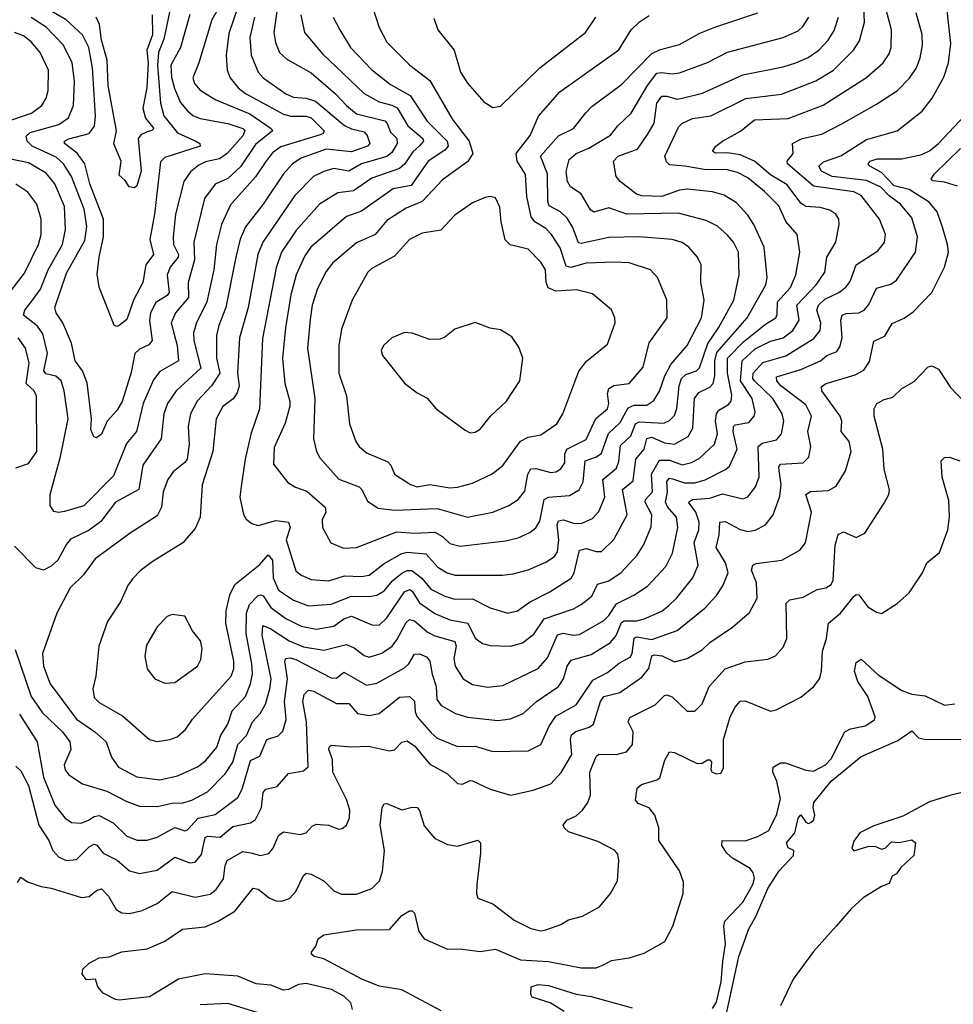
# Model space of a CAD drawing. Extents: x 1921360 to 2014538, y 768294 to 907744.
# Tile 275 of 412: x 1992950 to 1996650, y 844626 to 848525. Entities that reach past the tile are written whole.
import ezdxf

# ---------------------------------------------------------------- set-up
doc = ezdxf.new("R2010")
doc.units = 0

msp = doc.modelspace()

# ---------------------------------------------------------------- linework, layer by layer
at = {"layer": '0CON10XD'}
for points in [[(1993831.8, 848735), (1993711, 848525), (1993660.3, 848355)], [(1996606.2, 847703.8), (1996585.3, 847765), (1996553.4, 847803.4), (1996475, 847853), (1996415, 847867.6), (1996365, 847920), (1996319.1, 847945), (1996311.5, 847955), (1996320, 847965), (1996348, 847975), (1996445, 847974.3), (1996525, 847991.9), (1996555, 848006.5), (1996591.2, 848035), (1996694.5, 848145), (1996710.5, 848165), (1996748.5, 848241.5), (1996775, 848313.3), (1996798.9, 848425), (1996806.8, 848496.8), (1996804.2, 848695)], [(1992931.6, 846031.6), (1992995, 845845.4), (1993040.5, 845780.5), (1993120, 845705), (1993148.4, 845665), (1993153.4, 845635), (1993126.7, 845575), (1993130.9, 845555), (1993145, 845535.5), (1993198.9, 845498.9), (1993295, 845470), (1993375, 845428.8), (1993425, 845410.9), (1993495, 845409.2), (1993555, 845422.6), (1993596.4, 845423.6), (1993632.2, 845435), (1993695, 845467.8), (1993765, 845539.2), (1993794.3, 845585.7), (1993814.4, 845655), (1993849.3, 845690.7), (1993873.3, 845745), (1993902.6, 845777.4), (1993923.8, 845815), (1993941.7, 845875), (1993946.5, 845915), (1993911.5, 846088.5), (1993914.2, 846125.8), (1993945, 846112.7), (1994018.2, 846065), (1994075, 846042), (1994155, 846028.4), (1994245, 846050.9), (1994275, 846038.2), (1994315, 846007.7), (1994335, 846001.3), (1994385, 846017.3), (1994425.5, 846044.5), (1994445, 846069.2), (1994481.8, 846138.2), (1994495, 846150.3), (1994515, 846145.2), (1994565, 846101.2), (1994594.8, 846084.8), (1994675, 846062.5), (1994679.5, 846045), (1994670.5, 845995), (1994676, 845965), (1994707.8, 845915), (1994745, 845892.1), (1994805, 845882.3), (1994865, 845889.2), (1995004.4, 845955.6), (1995041.3, 845998.7), (1995081.3, 846088.7), (1995104, 846096), (1995145, 846088.6), (1995168.8, 846091.2), (1995265, 846145.9), (1995285, 846165.3), (1995315, 846212), (1995384, 846246), (1995437.4, 846282.6), (1995509.9, 846360.1), (1995537, 846413), (1995557.8, 846515), (1995552.7, 846555), (1995516.6, 846596.6), (1995508.9, 846615), (1995516.7, 846655), (1995515, 846697.1), (1995525, 846710.2), (1995537, 846707), (1995585, 846691.3), (1995625, 846691), (1995666.3, 846703.7), (1995746.3, 846743.7), (1995762.1, 846757.9), (1995793.3, 846825), (1995777.1, 846895), (1995778.2, 846915), (1995785, 846920.9), (1995839.7, 846930.3), (1995860, 846955), (1995865, 846972.5), (1995852.9, 847025), (1995806.6, 847095), (1995812.8, 847175), (1995865, 847222.3), (1995925, 847252), (1995975, 847266), (1996013.9, 847295), (1996038.6, 847335), (1996029.3, 847395), (1996105.8, 847475), (1996140.9, 847525), (1996147.9, 847585), (1996183.8, 847645), (1996197.1, 847715), (1996195.3, 847735.3), (1996184.4, 847755), (1996160.7, 847770.7), (1996122.3, 847782.3), (1996065.6, 847785.6), (1996045, 847798.4), (1995991.8, 847871.8), (1995925, 847910.4), (1995861.2, 847965), (1995805, 847989.6), (1995755, 847997.8), (1995707.4, 847997.4), (1995695.8, 848005), (1995708.6, 848025), (1995734.3, 848045), (1995806, 848084), (1995861.2, 848128.8), (1995995, 848133.8), (1996133.6, 848186.4), (1996305, 848296.9), (1996371.2, 848355), (1996395, 848390), (1996403.3, 848415), (1996404.1, 848485), (1996359.1, 848655)], [(1993972.5, 848585), (1993957.7, 848475), (1993963.5, 848435), (1993980, 848395), (1994009, 848369), (1994105, 848315.3), (1994202.1, 848232.1), (1994245.3, 848185), (1994285, 848152.5), (1994396.7, 848125), (1994406.5, 848115), (1994420.1, 848080.1), (1994444.8, 848055), (1994446.5, 848035), (1994425, 847999.2), (1994405, 847984.2), (1994305, 847954.8), (1994255, 847925.6), (1994195, 847936.1), (1994155.2, 847924.8), (1994115, 847904.1), (1994040.7, 847829.3), (1993913.3, 847645), (1993893.4, 847595), (1993855.7, 847385), (1993821.5, 847265), (1993813.2, 847125), (1993819.8, 847075), (1993812.1, 847047.9), (1993795.7, 847024.3), (1993755, 846993.3), (1993729.3, 846945), (1993715.3, 846815), (1993673.8, 846683.8), (1993665.4, 846555), (1993645, 846510.8), (1993596, 846454), (1993475, 846378.5), (1993427.3, 846342.7), (1993398.2, 846311.8), (1993378.8, 846285), (1993349.9, 846220.1), (1993297.8, 846142.2), (1993263.5, 846045), (1993251.5, 845925), (1993240.4, 845875), (1993245, 845841.4), (1993265, 845820.8), (1993357.9, 845767.9), (1993465, 845674.4), (1993495, 845667.1)], [(1994345, 848584), (1994374.6, 848494.6), (1994405, 848437.1), (1994495.5, 848345), (1994575.3, 848285), (1994665, 848129.6), (1994731.1, 848045), (1994746.2, 847995), (1994725.7, 847964.3), (1994625, 847891.1), (1994544.8, 847805.2), (1994481.6, 847778.4), (1994405, 847729.7), (1994358.8, 847675), (1994285, 847642.4), (1994189.2, 847560.8), (1994165, 847528.1), (1994129.7, 847460.3), (1994108.6, 847395), (1994101.3, 847338.7), (1994090, 847225), (1994119.8, 847025), (1994113.8, 846865), (1994126, 846816), (1994140.1, 846790.1), (1994215.3, 846705.3), (1994295.6, 846675), (1994306.5, 846665), (1994328.3, 846618.3), (1994370.6, 846590.6), (1994435, 846582.5), (1994605, 846589.3), (1994725, 846554.7)], [(1993814.4, 848575), (1993779, 848471), (1993768.6, 848385), (1993771.8, 848325), (1993784.6, 848295), (1993815.3, 848255), (1993845, 848232.5), (1993995, 848151.7), (1994025, 848142.8), (1994085, 848142.8), (1994105, 848136.8), (1994156.8, 848085), (1994153.3, 848075), (1994140.3, 848069.7), (1993985, 848022.5), (1993952.3, 847997.7), (1993926, 847964), (1993885, 847902.8), (1993785, 847792.1), (1993750.2, 847715), (1993730, 847635), (1993718.8, 847535), (1993692.2, 847407.8), (1993651.1, 847325), (1993638.5, 847285), (1993640.4, 847255), (1993667.5, 847145), (1993569.6, 847055), (1993535.8, 847005), (1993521.2, 846965), (1993510.7, 846865), (1993438.6, 846761.4), (1993422.2, 846665), (1993329.2, 846615), (1993271.3, 846538.7), (1993225, 846503.8), (1993151.8, 846468.2), (1993135, 846448.9), (1993100.8, 846385), (1993075, 846360.8), (1993045, 846345.4), (1993014.7, 846354.7), (1992929.9, 846439.9)], [(1992949.2, 845775), (1993018.9, 845665), (1993045, 845525.7), (1993088.9, 845415), (1993129.1, 845365), (1993155, 845346.2), (1993194, 845344), (1993222.2, 845355), (1993245, 845369.7), (1993265, 845373.4), (1993321.2, 845345), (1993375, 845292.3), (1993416, 845276), (1993455, 845276.7), (1993495, 845287.6), (1993565, 845325.9), (1993605, 845313.5), (1993615, 845317.2), (1993657.1, 845362.9), (1993725, 845377.4), (1993814, 845445), (1993832.2, 845477.8), (1993865, 845591.5), (1993901.7, 845608.3), (1993930, 845675), (1993975, 845689.6), (1993992.3, 845707.7), (1994005.8, 845754.2), (1993999, 845825), (1994010.8, 845915), (1994001.1, 845985), (1994004.3, 845995.7), (1994022.3, 845997.7), (1994045, 845991), (1994185, 845918.4), (1994205, 845917.3), (1994235, 845941.1), (1994289.6, 845909.6), (1994325, 845890.2), (1994365, 845898.1), (1994475, 845959.1), (1994492.4, 845975), (1994515, 846012.9), (1994535, 846014), (1994561.9, 846001.9), (1994575.6, 845985.6), (1994584, 845934), (1994600.6, 845885), (1994603, 845833), (1994620.1, 845810.1), (1994677.5, 845777.5), (1994725, 845763.5), (1994845, 845750.7), (1994895, 845757.3), (1994945, 845777.7), (1994998.2, 845825), (1995085, 845884.6), (1995104.7, 845915), (1995119.5, 845965), (1995135, 845988.5), (1995215, 846011.7), (1995290.6, 846059.4), (1995313.6, 846086.4), (1995335, 846138.5), (1995345.4, 846144.6), (1995395, 846144.8), (1995425, 846152.4), (1995495, 846183.2), (1995522.3, 846205), (1995554.4, 846235.6), (1995617.5, 846315), (1995638.6, 846365), (1995622.2, 846455), (1995641.1, 846505), (1995642.6, 846535), (1995628.9, 846575), (1995600, 846615), (1995615.8, 846625), (1995685, 846630.2), (1995735, 846647.3), (1995815, 846628), (1995835, 846636.2), (1995865.3, 846675), (1995880.5, 846715), (1995876.8, 846835), (1995891.9, 846848.1), (1995948.9, 846861.1), (1995968.8, 846885), (1995978, 846935), (1995971.4, 846965), (1995934, 847025), (1995861.2, 847095), (1995855.2, 847105), (1995857, 847125), (1995895, 847168.4), (1995985.6, 847194.4), (1996097, 847263), (1996121.4, 847295), (1996124, 847325), (1996108.5, 847375), (1996114.8, 847395), (1996140.9, 847419.1), (1996195.5, 847445), (1996223.6, 847466.4), (1996241.2, 847488.8), (1996265, 847554.5), (1996350, 847610), (1996376.5, 847643.5), (1996381.1, 847675), (1996356.8, 847735), (1996285, 847829.2), (1996255, 847843.3), (1996095, 847866), (1995991.9, 847955), (1995990.8, 847965), (1996015.6, 847995), (1996012, 848035), (1996050, 848055), (1996128.2, 848071.8), (1996205, 848111.8), (1996345, 848190.3), (1996428.5, 848245), (1996476.3, 848293.7), (1996503.5, 848335), (1996518.2, 848375), (1996526.9, 848425), (1996526.6, 848466.6), (1996502.4, 848552.4)], [(1993623.9, 848546.1), (1993587.4, 848415), (1993549, 848345), (1993551.7, 848298.3), (1993563.6, 848253.6), (1993587.5, 848197.5), (1993614.5, 848164.5), (1993636.3, 848146.3), (1993665, 848133.7), (1993775, 848114.8), (1993834.6, 848095), (1993842.5, 848085), (1993834.8, 848065), (1993772.2, 847995), (1993742.2, 847975), (1993686.9, 847963.1), (1993660.5, 847949.5), (1993626.8, 847923.2), (1993600.9, 847885), (1993568, 847755), (1993558.5, 847665), (1993559, 847635), (1993579, 847595), (1993578.5, 847585), (1993546.7, 847545), (1993534.8, 847515.2), (1993543, 847445), (1993535, 847433.5), (1993489.3, 847405), (1993468.1, 847365), (1993464.8, 847334.8), (1993475.6, 847254.4), (1993462.1, 847237.9), (1993425, 847221.1), (1993406.1, 847203.9), (1993391.4, 847128.6), (1993356.6, 847013.4), (1993335, 846977.3), (1993296.4, 846935), (1993275, 846884.2), (1993255, 846869.2), (1993243.5, 846873.5), (1993232.4, 846902.4), (1993234.1, 846944.1), (1993217.8, 847087.8), (1993198.4, 847135), (1993170.4, 847175), (1993156.1, 847245), (1993120.6, 847325), (1993094.1, 847365), (1993089.5, 847385), (1993135, 847521.2), (1993208.7, 847651.3), (1993215.9, 847705.9), (1993205.5, 847775), (1993155, 847904.6), (1993124.3, 847955), (1993095, 847980.7), (1992999.2, 848025), (1992980.3, 848045), (1992976.1, 848063.9), (1992991.2, 848078.8), (1993105, 848110.6), (1993143.6, 848136.4), (1993163.2, 848185), (1993167.4, 848282.6), (1993158.1, 848355), (1993123.8, 848425), (1993055, 848495.7), (1992995, 848533.5)], [(1993543.7, 848555), (1993521.6, 848448.4), (1993500.7, 848395), (1993496.8, 848345), (1993507.8, 848195), (1993521.9, 848145), (1993575, 848077.7), (1993648.5, 848045), (1993663.5, 848035), (1993665.5, 848025), (1993525, 847979.7), (1993507.9, 847962.1), (1993484.8, 847755), (1993466.4, 847655), (1993480, 847595), (1993450.4, 847555), (1993438.7, 847485), (1993400.5, 847415), (1993375, 847338), (1993345, 847314.2), (1993335, 847310.8), (1993325, 847316.2), (1993265, 847466.7), (1993257.2, 847517.2), (1993264.8, 847585), (1993282.6, 847665), (1993282.3, 847735), (1993228.3, 847875), (1993207.7, 847955), (1993177.3, 847997.3), (1993127.3, 848035), (1993127.5, 848045), (1993145, 848054.1), (1993225.1, 848074.9), (1993246.4, 848103.6), (1993250, 848145), (1993238.2, 848335), (1993223.7, 848415), (1993198.4, 848465), (1993134.6, 848524.6), (1993053, 848573)], [(1993474.9, 848545.1), (1993476.6, 848465), (1993454.6, 848405), (1993459.7, 848355), (1993454.3, 848255.7), (1993438.5, 848175), (1993448.9, 848135), (1993482.2, 848095), (1993473.8, 848086.2), (1993455, 848081.6), (1993430.2, 848069.8), (1993419.3, 848055), (1993431.8, 847925), (1993415, 847867.5), (1993405, 847860), (1993383.9, 847863.9), (1993368.6, 847888.6), (1993345, 847910), (1993352.7, 847965), (1993323.3, 848033.3), (1993333.2, 848085), (1993300.6, 848265), (1993296.5, 848365), (1993273.8, 848445), (1993266, 848506), (1993253, 848535)], [(1993505, 845514.6), (1993575, 845530.4), (1993655, 845567.2), (1993687.9, 845592.1), (1993731.2, 845645), (1993747.4, 845692.6), (1993774.3, 845735.7), (1993791.7, 845788.3), (1993845.2, 845845), (1993864.9, 845895.1), (1993872.7, 845935), (1993870.5, 845975), (1993847.7, 846095), (1993849.2, 846175), (1993860.7, 846209.3), (1993895, 846244.7), (1993905, 846248.2), (1993915, 846243.2), (1993945, 846197.1), (1994005, 846154), (1994065, 846124), (1994125, 846112.3), (1994195, 846123), (1994235, 846153), (1994265, 846163.2), (1994345, 846129.4), (1994375, 846127.7), (1994405, 846156.2), (1994475, 846260), (1994495, 846269.5), (1994505, 846262.4), (1994535, 846215.7), (1994595, 846174.3), (1994655, 846148.4), (1994725.5, 846135.5), (1994755, 846076.7), (1994784.2, 846055), (1994815, 846047.1), (1994894.7, 846044.7), (1994942.8, 846057.2), (1994987.9, 846092.1), (1995027.8, 846152.2), (1995145, 846192.6), (1995175, 846209.1), (1995217.5, 846242.5), (1995239.7, 846290.3), (1995285, 846303.6), (1995334.1, 846335.9), (1995396.8, 846405), (1995422.9, 846447.1), (1995452.4, 846517.6), (1995454.3, 846565), (1995428.8, 846615), (1995429.7, 846625), (1995458.1, 846655), (1995453, 846725), (1995485, 846781.2), (1995525, 846780.6), (1995575, 846763.2), (1995612, 846772), (1995642.8, 846787.2), (1995703.5, 846845), (1995715.2, 846884.8), (1995707.8, 846935), (1995710.9, 846965), (1995720.7, 846979.3), (1995758.4, 847001.6), (1995769.2, 847015), (1995771.7, 847038.3), (1995754.4, 847125), (1995755, 847185.3), (1995818.9, 847251.1), (1995905, 847319.8), (1995946.1, 847345), (1995951.6, 847358.4), (1995952.4, 847407.6), (1996004.7, 847465), (1996025.8, 847515), (1996041.1, 847605), (1996030.8, 847675), (1995986.3, 847726.3), (1995958, 847788), (1995900.9, 847845), (1995835, 847899), (1995795, 847920), (1995755, 847931), (1995662.7, 847932.7), (1995585.7, 847945), (1995525, 847950), (1995512.6, 847962.6), (1995507.1, 847985), (1995560.5, 848099.5), (1995574.4, 848115), (1995615.6, 848134.4), (1995688.1, 848145), (1995827.3, 848212.7), (1995969, 848231), (1996105, 848283.1), (1996174.5, 848325.5), (1996254.6, 848405), (1996277.7, 848442.3), (1996298, 848515), (1996295.2, 848575)], [(1994064.1, 848545), (1994078.2, 848475), (1994149.9, 848389.9), (1994315, 848232.5), (1994375, 848200.4), (1994425, 848187.5), (1994445.8, 848175.8), (1994488.1, 848105), (1994547.5, 848055), (1994550.5, 848045), (1994535, 848025.7), (1994507.3, 848002.7), (1994475.6, 847954.4), (1994455, 847935.7), (1994345, 847898.1), (1994272.4, 847847.6), (1994210.3, 847839.7), (1994138.5, 847795), (1994045, 847689.7), (1993987.7, 847605), (1993966.9, 847543.1), (1993912.3, 847262.3), (1993900, 846985), (1993866.5, 846883.5), (1993843.5, 846785), (1993827.4, 846677.4), (1993822.9, 846635), (1993836.5, 846566.5), (1993847.5, 846547.5), (1993869.7, 846529.7), (1993895, 846522.2), (1993965, 846542.3), (1994015.7, 846535.7), (1994022.3, 846515), (1994006.6, 846465), (1994045, 846343.3), (1994065, 846326.1), (1994105, 846308.2), (1994175, 846303.8)], [(1994232.8, 846432.8), (1994285, 846434.7), (1994445, 846496.7), (1994515, 846491.5), (1994595, 846495.3), (1994625, 846478.6), (1994655, 846451.6), (1994695, 846440.8), (1994875, 846461.6), (1994925, 846474), (1994971.9, 846495), (1994995, 846513.6), (1995010.6, 846539.4), (1995029, 846625), (1995045, 846634.4), (1995128.5, 846641.5), (1995167, 846663), (1995183.3, 846695), (1995191.2, 846778.8), (1995235.5, 846794.5), (1995255, 846808.4), (1995283.4, 846886.6), (1995329.5, 846930.5), (1995361.1, 846988.9), (1995385, 846998.5), (1995435, 846998.6), (1995463.1, 847016.9), (1995485.9, 847054.1), (1995506, 847115), (1995529.7, 847160.3), (1995595.3, 847235), (1995651.4, 847345), (1995662.4, 847415), (1995649.1, 847485), (1995650.5, 847555), (1995635.6, 847585), (1995601.5, 847625), (1995575, 847642.7), (1995535, 847654.7), (1995405, 847665.2), (1995285, 847662.3), (1995175, 847638.9), (1995165, 847641.8), (1995142.5, 847702.5), (1995119, 847739), (1995093.1, 847765), (1995048.7, 847788.7), (1995042.4, 847805), (1995040.9, 847915), (1995013.3, 847985), (1995084.8, 848065.2), (1995144.5, 848095), (1995192.8, 848157.2), (1995217.7, 848182.3), (1995335, 848268.5), (1995455, 848391.9), (1995485, 848405.9), (1995565, 848427.2), (1995645, 848471.8), (1995705, 848496.2), (1995875, 848552.3)], [(1994725, 846554.7), (1994825, 846575.4), (1994888.3, 846601.7), (1994925, 846625.4), (1994951.7, 846658.3), (1994963.9, 846726.1), (1994975, 846746.4), (1994995, 846748.6), (1995055, 846732.5), (1995075, 846735.3), (1995095, 846746.9), (1995110.1, 846769.9), (1995110.7, 846805), (1995118.1, 846825), (1995195, 846863.4), (1995233.7, 846946.3), (1995279.6, 846985), (1995285.2, 847005), (1995278.7, 847045), (1995284.7, 847065.3), (1995305, 847076.6), (1995365.7, 847084.3), (1995421, 847149), (1995444.8, 847245.2), (1995515.5, 847345), (1995514.2, 847415.8), (1995477.5, 847505), (1995450, 847535), (1995365, 847562.5), (1995304.7, 847564.7), (1995195, 847561.6), (1995133.8, 847543.8), (1995115, 847550), (1995091.5, 847621.5), (1995057.6, 847675), (1995035, 847699.1), (1994991.3, 847725), (1994976.6, 847745), (1994959, 847825), (1994955, 847912), (1994920.8, 847965), (1994916.8, 847995), (1994972.7, 848067.3), (1995006.1, 848143.9), (1995090.5, 848239.5), (1995324.2, 848405.8), (1995373.6, 848485), (1995404.4, 848515), (1995445, 848541.8)], [(1996362.3, 847862.3), (1996305, 847888.9), (1996169.2, 847905), (1996127.1, 847925), (1996116.7, 847945), (1996135, 847962.4), (1996203.8, 847986.2), (1996305, 848051.2), (1996427.5, 848085), (1996526.7, 848163.3), (1996565.8, 848214.2), (1996611.8, 848298.2), (1996630, 848355), (1996639.3, 848430.7), (1996623.6, 848573.6)], [(1993880.4, 848535), (1993862.5, 848455), (1993866.8, 848385), (1993895, 848317.3), (1993914.8, 848294.8), (1994005, 848231.6), (1994035, 848218.6), (1994085, 848214.8), (1994122.2, 848202.2), (1994236.7, 848106.7), (1994265, 848092.7), (1994315, 848080.8), (1994327.4, 848067.4), (1994337.5, 848035), (1994328.2, 848025), (1994265, 848001.7), (1994165, 848012.5), (1994065, 847977.2), (1994030.7, 847955), (1993995, 847915.4), (1993915, 847795.4), (1993845.2, 847704.8), (1993823.3, 847656.7), (1993806, 847585), (1993767.2, 847385), (1993739.2, 847315), (1993730.5, 847275), (1993729.8, 847185), (1993743.3, 847125), (1993710.5, 847075), (1993653.7, 847015), (1993627.3, 846965), (1993617.3, 846915), (1993621.1, 846845), (1993613.5, 846785), (1993605, 846771.8), (1993557.9, 846735), (1993536.8, 846705), (1993518.5, 846655), (1993512.5, 846595), (1993495, 846560.6), (1993388.2, 846491.8), (1993249.5, 846390.5), (1993203.2, 846326.8), (1993149.6, 846275), (1993096.7, 846175), (1993041.2, 846015), (1993044.7, 845965), (1993071.6, 845895), (1993175, 845755.3), (1993247.9, 845705), (1993292.3, 845665), (1993314.6, 845605), (1993341.5, 845565), (1993415, 845527.5), (1993505, 845514.6)], [(1993495, 845667.1), (1993545, 845674.6), (1993574.1, 845685.9), (1993606.9, 845715), (1993634.7, 845755.3), (1993788.4, 845925), (1993798.9, 845955), (1993798.4, 845985), (1993767, 846135), (1993768.6, 846185), (1993782.8, 846247.2), (1993802, 846288), (1993901.5, 846368.5), (1993935, 846406.5), (1993951.4, 846385), (1993953.9, 846315), (1993975.8, 846265.8), (1994035, 846227.1), (1994095, 846204.3), (1994185, 846210.5), (1994265, 846242.5), (1994335, 846240.9), (1994365, 846246.1), (1994395, 846263.4), (1994429, 846305), (1994465, 846333), (1994485, 846344.5), (1994503.6, 846343.6), (1994543.3, 846313.3), (1994579.6, 846269.6), (1994635, 846242.4), (1994675, 846231.2), (1994745, 846231.4), (1994815, 846196.8), (1994885, 846175.3), (1994922.9, 846185), (1994970.7, 846219.3), (1995050.6, 846259.4), (1995135, 846313.1), (1995147.3, 846335), (1995168.5, 846425), (1995195, 846431.2), (1995235, 846419.1), (1995255, 846420), (1995305, 846466.4), (1995357.4, 846565), (1995338.9, 846665), (1995381.1, 846698.9), (1995391.7, 846785), (1995424.8, 846825), (1995435, 846867.2), (1995455, 846872.6), (1995505, 846849.5), (1995545, 846844.8), (1995598.5, 846875), (1995617.8, 846907.8), (1995623.9, 847025), (1995641.3, 847048.7), (1995685, 847070.8), (1995697.4, 847085), (1995704.6, 847115.4), (1995704.6, 847175), (1995713.1, 847206.9), (1995832.2, 847345), (1995906.8, 847475), (1995911.9, 847505), (1995899.4, 847625), (1995858.7, 847715), (1995835, 847751.8), (1995789.9, 847799.9), (1995741.1, 847831.1), (1995695, 847843.2), (1995595, 847853.8), (1995565, 847850), (1995495, 847825.5), (1995415, 847828.1), (1995393.9, 847835), (1995329.5, 847885), (1995313.3, 847905), (1995302.9, 847965), (1995322.2, 847985), (1995353.5, 847996.5), (1995397.8, 848012.2), (1995440.4, 848075), (1995463.8, 848116.2), (1995474.6, 848195.4), (1995495, 848222.2), (1995515, 848223.2), (1995555, 848211.2), (1995575, 848214.2), (1995655.7, 848235), (1995815, 848307.4), (1995975, 848338.4), (1996025.9, 848354.1), (1996074.1, 848375.9), (1996117.1, 848405), (1996154, 848445), (1996178, 848482), (1996194.7, 848535)], [(1994192, 848535), (1994219.3, 848485), (1994260.4, 848415), (1994345, 848326.8), (1994419.1, 848269.1), (1994496.9, 848225), (1994565, 848123.5), (1994644, 848045), (1994648.3, 848025), (1994635, 848008.4), (1994568.3, 847965), (1994500.8, 847869.2), (1994429.6, 847855), (1994305, 847766.7), (1994245, 847745.9), (1994104.1, 847625), (1994079.8, 847590.2), (1994046.2, 847515), (1994024.5, 847435.5), (1994003.9, 847305), (1993991.6, 847185), (1994000.8, 847085), (1994020.3, 847015), (1994020, 846995), (1994001.8, 846928.2), (1993959.1, 846830.9), (1993955.4, 846765.4), (1994013, 846693), (1994043.6, 846673.6), (1994087.9, 846657.9), (1994161.2, 846595), (1994162.9, 846575), (1994149.2, 846545), (1994150.4, 846515), (1994183.7, 846453.7), (1994232.8, 846432.8)], [(1994175, 846303.8), (1994237.5, 846322.5), (1994305, 846320.2), (1994335, 846325.9), (1994395, 846371.6), (1994465, 846411), (1994485, 846416.3), (1994559.5, 846409.5), (1994607.4, 846357.4), (1994644.4, 846334.4), (1994676.2, 846326.2), (1994863.9, 846326.1), (1994905, 846331.1), (1994965, 846346.1), (1995035, 846377.5), (1995069.8, 846400.2), (1995081.7, 846418.3), (1995087, 846465), (1995079.6, 846525), (1995085, 846540.9), (1995105, 846544.2), (1995145, 846531.9), (1995175, 846530.6), (1995220, 846550), (1995245, 846577.5), (1995268.8, 846635), (1995260.9, 846705), (1995315, 846749.2), (1995324.8, 846775.2), (1995330.6, 846839.4), (1995372, 846878), (1995390, 846925), (1995405, 846933.2), (1995502.5, 846927.5), (1995525, 846938.6), (1995545, 846958.2), (1995554.5, 846985.5), (1995563, 847075), (1995572.5, 847105), (1995589.4, 847120.6), (1995632.2, 847135), (1995643.4, 847146.6), (1995676.7, 847243.3), (1995719.6, 847305), (1995779.7, 847415), (1995800.4, 847515), (1995798.8, 847605), (1995778.4, 847645), (1995755, 847672.1), (1995715, 847707.1), (1995670.8, 847730.8), (1995558.8, 847758.8), (1995355.6, 847755.6), (1995285, 847780.8), (1995225, 847762.9), (1995211.8, 847771.8), (1995175, 847836.4), (1995132.9, 847862.9), (1995121.1, 847885), (1995115.3, 847924.7), (1995127.8, 847972.2), (1995154.5, 847995), (1995205, 848017), (1995291.6, 848068.4), (1995320.4, 848105), (1995373.2, 848155), (1995437.9, 848265), (1995475, 848313.4), (1995495, 848316.5), (1995535, 848310.5), (1995565, 848315.3), (1995675, 848355.3), (1995755, 848396.2), (1995975.2, 848454.8), (1996035, 848481.5), (1996055, 848500), (1996076.8, 848535)], [(1994591.2, 848531.2), (1994607.5, 848485), (1994671.9, 848405), (1994697.1, 848317.1), (1994724.7, 848274.7), (1994789.8, 848199.8), (1994825, 848177.5)], [(1994825, 848177.5), (1994855, 848182.5), (1995011.5, 848335), (1995192.2, 848475), (1995233.5, 848535)], [(1992882.8, 848117.2), (1992996.7, 848155), (1993037.9, 848185), (1993055, 848214.2), (1993062.4, 848245), (1993064.7, 848325), (1993031.6, 848395), (1992995, 848438), (1992965, 848461.9), (1992930, 848475)], [(1993660.3, 848355), (1993636.7, 848295), (1993642.9, 848272.9), (1993665, 848246.7), (1993728, 848208), (1993862.4, 848152.4), (1993946.9, 848095), (1993952.1, 848085), (1993885, 848031.7), (1993825, 847943.3), (1993775, 847896.1), (1993725, 847874.7), (1993682.2, 847817.8), (1993640.4, 847645), (1993643.5, 847575), (1993618.4, 847485), (1993619.4, 847425), (1993567.1, 847365), (1993551, 847325), (1993573.7, 847235), (1993579.6, 847175), (1993505, 847132.5), (1993480.3, 847099.7), (1993438.9, 847005), (1993412.4, 846895), (1993373.6, 846846.4), (1993321.4, 846718.6), (1993205, 846600), (1993127.5, 846577.5), (1993103.4, 846573.4), (1993085, 846578), (1993071.3, 846601.3), (1993070.9, 846645), (1993112.1, 846795), (1993142.5, 846945), (1993126.4, 847055), (1993114.7, 847095), (1993093.7, 847113.7), (1993053.5, 847123.5), (1993046.2, 847135), (1993059.8, 847205), (1993041.9, 847281.9), (1993021.3, 847311.3), (1992965.4, 847355), (1992970.9, 847375), (1993000.6, 847415), (1993032.1, 847457.9), (1993063.6, 847535), (1993120, 847635), (1993131.6, 847695), (1993127.1, 847785), (1993088.9, 847875), (1993055, 847917.5), (1992985, 847959.2), (1992915, 847972.9)], [(1996666.2, 847866.2), (1996615, 847882.1), (1996567.8, 847887.8), (1996561.4, 847895), (1996574.5, 847915), (1996678.6, 848015)], [(1992895.7, 847425), (1992968.9, 847521.1), (1993024.7, 847635), (1993035.3, 847675), (1993035.9, 847735), (1993018.2, 847795), (1992982, 847842), (1992935, 847874)], [(1992935, 845568.6), (1992955, 845551.1), (1992985, 845492.5), (1993026.2, 845336.2), (1993065, 845274.4), (1993081.5, 845235), (1993105, 845208.5), (1993135, 845195.4), (1993175, 845199.1), (1993225, 845249.6), (1993245, 845260), (1993256.2, 845256.2), (1993281.2, 845225), (1993336.8, 845196.8), (1993384.7, 845154.7), (1993425.3, 845144.7), (1993495, 845156.8), (1993565, 845208.7), (1993625, 845186.8), (1993645, 845189.1), (1993671, 845219), (1993685, 845286.8), (1993695, 845292.6), (1993745, 845288.1), (1993795, 845330.8), (1993864.8, 845345.2), (1993885, 845358.2), (1993907.9, 845405), (1993914.8, 845465), (1993925, 845478.7), (1993970.7, 845489.3), (1994015, 845540.5), (1994075, 845550.9), (1994092.8, 845567.2), (1994086.8, 845745), (1994072.6, 845825), (1994077.3, 845852.7), (1994095, 845870.4), (1994115, 845866.2), (1994205, 845817.4), (1994255, 845817.5), (1994288.3, 845778.3), (1994335, 845769.2), (1994375, 845777.5), (1994455, 845842.7), (1994495, 845844.5), (1994515, 845826), (1994517.4, 845785), (1994525.3, 845765), (1994580.6, 845700.6), (1994605, 845680.3), (1994685, 845647.3), (1994755, 845648.9), (1994825, 845627.8), (1994965, 845630.4), (1995015, 845655.6), (1995048.2, 845728.2), (1995075, 845767.7), (1995155, 845812.5), (1995220.7, 845909.3), (1995279.8, 845940.2), (1995325, 845977.4), (1995368.8, 846001.2), (1995376.5, 846015), (1995385, 846076.2), (1995395, 846081.2), (1995455, 846070.3), (1995555, 846106.9), (1995664.5, 846195), (1995711.8, 846245), (1995736.2, 846283.8), (1995757.2, 846335), (1995746.3, 846375), (1995709.8, 846435), (1995721.3, 846485), (1995724.1, 846535.9), (1995745, 846538.7), (1995805, 846506.8), (1995835, 846499.1), (1995865, 846503.2), (1995905.2, 846524.8), (1995935.2, 846564.8), (1995962, 846638), (1995967.4, 846685), (1995959, 846739), (1995958.5, 846755), (1995965.3, 846764.7), (1996055, 846771.1), (1996077.4, 846792.6), (1996085.4, 846835), (1996072.5, 846895), (1996088.1, 846955), (1996065, 847000.4), (1995966.2, 847075), (1995949.7, 847095), (1995948.9, 847111.1), (1996045, 847140.4), (1996123.3, 847175), (1996148.9, 847195), (1996188.1, 847211.9), (1996199.9, 847230.1), (1996208.9, 847265), (1996203.9, 847335), (1996209.1, 847355), (1996225, 847361.8), (1996275, 847364.1), (1996296.5, 847375), (1996315, 847397.8), (1996345, 847461.8), (1996402, 847478), (1996425, 847494.5), (1996500.3, 847605), (1996507.5, 847665), (1996485, 847741.1), (1996440.6, 847795), (1996395, 847828.3), (1996362.3, 847862.3)], [(1994655, 846671.6), (1994685, 846674.7), (1994745, 846690.4), (1994822.6, 846727.4), (1994865, 846760.5), (1994935, 846856.1), (1994965, 846872.2), (1995015, 846881.5), (1995078.9, 846925), (1995102.7, 846965), (1995165.9, 847134.1), (1995196.7, 847173.3), (1995279.3, 847240.7), (1995309.2, 847325), (1995308.6, 847345), (1995295, 847376), (1995219.5, 847439.5), (1995155.8, 847455.8), (1995075, 847449.8), (1995044, 847464), (1995035.9, 847485), (1995033.2, 847535), (1995014.6, 847565), (1994965, 847616.5), (1994894.1, 847634.1), (1994873.3, 847653.3), (1994857.5, 847725), (1994853.3, 847783.3), (1994835, 847820), (1994815, 847825.6), (1994795, 847821.1), (1994745, 847800.5), (1994675, 847751.9), (1994618.5, 847691.5), (1994545, 847680.4), (1994495, 847655.4), (1994435, 847588.8), (1994345, 847539.5), (1994329.5, 847525), (1994268.2, 847415), (1994225, 847300), (1994214.6, 847235), (1994215.3, 847125), (1994244.5, 847035.5), (1994256.4, 846925), (1994282.5, 846855), (1994295.6, 846835), (1994325, 846809.5), (1994409.2, 846775), (1994421.2, 846761.2), (1994435.6, 846725), (1994498.1, 846685), (1994525, 846675.4), (1994575, 846684.1), (1994655, 846671.6)], [(1992942, 845108), (1992955, 845130), (1992981.4, 845111.4), (1993035, 845092.3), (1993075, 845085.9), (1993195, 845049.1), (1993225, 845052.5), (1993255, 845076.4), (1993275, 845083.3), (1993301.5, 845055), (1993332, 845002), (1993355, 844988.8), (1993385, 844986.2), (1993435, 844997.7), (1993495, 845025.3), (1993555, 845072.7), (1993645, 845050), (1993705, 845062.8), (1993729.1, 845080.9), (1993757.2, 845122.8), (1993763.8, 845176.2), (1993772.1, 845195), (1993835, 845231.2), (1993865.7, 845225.7), (1993905, 845215.4), (1993937.1, 845222.9), (1993955, 845244.3), (1993975.7, 845294.3), (1993995, 845309.1), (1994061.8, 845298.2), (1994084.7, 845305.3), (1994108.7, 845331.3), (1994125, 845339.1), (1994174.4, 845335.6), (1994215, 845320), (1994228, 845322), (1994244.6, 845335.4), (1994257.5, 845365), (1994258.2, 845395), (1994245, 845436.9), (1994190.8, 845545), (1994190, 845595), (1994175.6, 845635), (1994176, 845645), (1994185, 845652.5), (1994265, 845645.5), (1994331.7, 845648.3), (1994415, 845630.5), (1994435, 845634.4), (1994465, 845664.3), (1994485, 845669.5), (1994515, 845649.6), (1994575, 845576.9), (1994645, 845539.3), (1994685, 845500.9), (1994705, 845498.2), (1994735, 845512.1), (1994745, 845510.8), (1994815, 845477.7), (1994895, 845454.4), (1994985.3, 845474.7), (1995055, 845499.5), (1995096.1, 845543.9), (1995138.1, 845615), (1995132.7, 845675), (1995137.2, 845692.8), (1995153.7, 845706.3), (1995206.1, 845723.9), (1995224.2, 845735.8), (1995251, 845825), (1995265, 845844.7), (1995328.8, 845861.2), (1995415, 845921.3), (1995443.5, 845956.5), (1995455, 846005.9), (1995465, 846010), (1995496.1, 846006.1), (1995545, 845982.5), (1995595, 845996.2), (1995655, 846030.4), (1995685, 846058.5), (1995775, 846120), (1995842.5, 846177.5), (1995872, 846235), (1995870.3, 846295), (1995849.6, 846345), (1995855.3, 846364.7), (1995868, 846372), (1995970, 846385), (1996041.4, 846425), (1996064.1, 846454.1), (1996087.2, 846575), (1996065.5, 846645), (1996083.1, 846656.9), (1996155, 846661.3), (1996185, 846677.8), (1996221.8, 846738.2), (1996244.7, 846815), (1996237.3, 846855), (1996204.7, 846895), (1996207.3, 846935), (1996201.4, 846955), (1996128.2, 847055), (1996127.3, 847072.7), (1996145.8, 847085), (1996260.9, 847119.1), (1996295, 847137.5), (1996317.6, 847172.4), (1996335, 847252.9), (1996378.4, 847271.6), (1996407.3, 847322.7), (1996455, 847343.8), (1996491, 847369), (1996565, 847444.4), (1996614.5, 847545), (1996630, 847605), (1996626.9, 847635), (1996606.2, 847703.8)], [(1994735, 846888.8), (1994755, 846892), (1994775, 846903.8), (1994815.8, 846955), (1994878.6, 847015), (1994931.9, 847095), (1994944.2, 847185), (1994928.3, 847228.3), (1994899.7, 847269.7), (1994855, 847297.5), (1994815, 847304.2), (1994755, 847326.7), (1994675, 847299.2), (1994635, 847268.6), (1994615, 847260.8), (1994575, 847259.2), (1994505, 847284), (1994475, 847286.2), (1994425, 847266), (1994392, 847235), (1994382.9, 847215), (1994388, 847195), (1994476.7, 847085), (1994525, 847047.5), (1994565, 847026.7), (1994600, 846985), (1994715, 846900), (1994735, 846888.8)], [(1992935, 846750.5), (1992985, 846768.2), (1993018.7, 846815), (1993017.3, 847035), (1993008.1, 847055), (1992975.6, 847085), (1992987.3, 847165), (1992972.7, 847225), (1992944.7, 847265)], [(1994269.5, 844605), (1994262.2, 844632.2), (1994235, 844658.4), (1994185.5, 844684.5), (1994085, 844709.1), (1994055, 844704.7), (1994015, 844685.3), (1993995, 844682.7), (1993945, 844702.4), (1993887.3, 844707.3), (1993815, 844737), (1993685, 844747.3), (1993579.5, 844725), (1993465, 844656.2), (1993345, 844643.1), (1993330, 844645), (1993280.3, 844670.3), (1993260, 844695), (1993250, 844725), (1993215, 844723.3), (1993197.5, 844745), (1993200, 844765), (1993225, 844788.8), (1993265, 844810), (1993305, 844814.2), (1993355, 844833.6), (1993455, 844845.4), (1993525, 844876.7), (1993595, 844923.6), (1993685, 844932.8), (1993736.9, 844955), (1993802.5, 844995), (1993875, 845086.5), (1993895, 845081.8), (1993938.2, 845048.2), (1993965, 845036.2), (1993987.5, 845035), (1994019.2, 845045), (1994045, 845073.1), (1994074.3, 845135.7), (1994085, 845145.5), (1994105, 845141.8), (1994155, 845115.6), (1994194.4, 845075), (1994225, 845062.7), (1994285, 845062.5), (1994345.3, 845084.7), (1994376.5, 845115), (1994387.8, 845152.2), (1994395.3, 845235), (1994378, 845335), (1994386, 845405), (1994395, 845420), (1994405, 845421.4), (1994465, 845396.7), (1994505, 845406.9), (1994525, 845405.8), (1994535, 845393.3), (1994552.3, 845332.3), (1994593.7, 845283.7), (1994645, 845259.2), (1994685, 845251.9), (1994765.7, 845275.7), (1994776, 845265), (1994775.6, 845225), (1994761.2, 845101.2), (1994760, 845065), (1994766, 845046), (1994824.5, 845024.5), (1994909.1, 844959.1), (1994975, 844926.7), (1995015, 844916.9), (1995035, 844920.6), (1995095, 844942.2), (1995125, 844961.1), (1995180, 844975), (1995247.4, 845012.6), (1995291.2, 845065), (1995318.6, 845115), (1995324.4, 845195.6), (1995320.7, 845220.7), (1995306.6, 845236.6), (1995240.7, 845270.7), (1995125, 845309.5), (1995107.1, 845325), (1995104.2, 845335), (1995118.6, 845355), (1995155, 845372.9), (1995180.5, 845395), (1995201.5, 845425), (1995211.8, 845455), (1995209.8, 845545), (1995235, 845607.8), (1995245, 845616.5), (1995314.7, 845615.3), (1995355, 845626.4), (1995377.7, 845655), (1995380.7, 845705), (1995361.5, 845745), (1995367.9, 845762.1), (1995468.5, 845811.5), (1995505, 845849.4), (1995515, 845851.5), (1995535, 845843.5), (1995595, 845787.1), (1995625, 845787.1), (1995655, 845816), (1995681.8, 845885), (1995745, 845954.7), (1995825, 845982.5), (1995915, 845992.9), (1995945, 846005.7), (1995975, 846040), (1995990, 846075), (1995987.1, 846215), (1996002.4, 846227.6), (1996055, 846238.7), (1996110.5, 846269.5), (1996145, 846275.5), (1996165, 846288.1), (1996174, 846306), (1996181.1, 846445), (1996192.9, 846487.1), (1996215, 846496.7), (1996265, 846474.4), (1996298.5, 846491.5), (1996375, 846611.2), (1996394, 846645), (1996397, 846663), (1996375.3, 846745.3), (1996370, 846825), (1996335.5, 846955), (1996335.6, 846985), (1996347.1, 847005), (1996375, 847021.5), (1996409.3, 847030.7), (1996445, 847064.4), (1996495, 847092.9), (1996549.5, 847150.5), (1996565, 847154), (1996590.9, 847140.9), (1996638.9, 847068.9), (1996735, 846968)], [(1994620, 844600), (1994465, 844683.1), (1994375, 844697.5), (1994306, 844725), (1994155, 844806.4), (1994117.5, 844815), (1994106.7, 844825), (1994107, 844833), (1994123.6, 844856.4), (1994132.5, 844885), (1994155, 844901.2), (1994285, 844921.4), (1994415, 844922.1), (1994465, 844978), (1994495, 844996.7), (1994505, 844996.7), (1994515, 844987.5), (1994532.3, 844915), (1994553.1, 844885), (1994645, 844844.6), (1994695, 844846), (1994775, 844835.4), (1994835, 844843.9), (1994935, 844801.9), (1995046, 844796), (1995175, 844770.4), (1995235, 844770.5), (1995266.4, 844783.6), (1995295, 844799.1), (1995365, 844810), (1995425, 844828.6), (1995506.2, 844875), (1995538, 844935), (1995578.9, 845065), (1995580, 845110), (1995564.3, 845154.3), (1995482.9, 845275), (1995482.5, 845325), (1995467.3, 845375), (1995445, 845403.8), (1995401.4, 845421.4), (1995390, 845435), (1995397.3, 845482.7), (1995413.4, 845496.6), (1995475, 845514.6), (1995486.5, 845523.5), (1995506.4, 845593.6), (1995525, 845625.7), (1995545, 845623.1), (1995635, 845580), (1995655, 845580.8), (1995675, 845594), (1995685, 845593.8), (1995692, 845585), (1995689.2, 845555), (1995694, 845545), (1995711.7, 845538.3), (1995728.8, 845541.2), (1995739.1, 845560.9), (1995738.5, 845675), (1995765.9, 845765), (1995785, 845802.9), (1995805, 845826.9), (1995825, 845827.5), (1995925, 845786.9), (1995948, 845792), (1996045, 845842.5), (1996097.5, 845885), (1996119.4, 845915), (1996127.5, 845945), (1996131.8, 846025), (1996146.9, 846075), (1996154.8, 846135.2), (1996203.1, 846175), (1996255, 846240.6), (1996265, 846249.4), (1996275, 846247.1), (1996310.5, 846200.5), (1996345, 846178.9), (1996365, 846174.4), (1996427.1, 846212.9), (1996475, 846255.8), (1996528, 846335), (1996544, 846375), (1996594.2, 846415.8), (1996627.3, 846505), (1996633.8, 846556.2), (1996631.5, 846621.5), (1996605.7, 846714.3), (1996601.4, 846778.6), (1996615, 846791.2), (1996635, 846793.3), (1996675, 846778.5)], [(1993525, 845898.1), (1993565, 845900.6), (1993655, 845965.8), (1993668.3, 845991.7), (1993672.9, 846035), (1993666.2, 846065), (1993634.3, 846105), (1993605, 846163.3), (1993555, 846169.2), (1993535, 846162), (1993495, 846121.2), (1993452.2, 846047.8), (1993446.7, 846005), (1993455.7, 845955), (1993485.5, 845915.5), (1993525, 845898.1)], [(1995695, 844610), (1995711.1, 844635), (1995730, 844715), (1995736.7, 844795), (1995746.4, 844865), (1995740, 844935), (1995743.8, 844955), (1995815, 845031.2), (1995855, 845100), (1995861.3, 845125), (1995857.1, 845147.1), (1995844.1, 845164.1), (1995774.3, 845205), (1995752.5, 845225), (1995732.5, 845255), (1995733.8, 845275), (1995825, 845273.8), (1995875, 845290.7), (1995918.8, 845315), (1995950.5, 845379.5), (1995965, 845440), (1995949.6, 845509.6), (1995934, 845546), (1995936.2, 845565), (1995965, 845582), (1995985, 845581.9), (1996065, 845553.8), (1996095, 845550), (1996142.5, 845575), (1996165, 845597.7), (1996220, 845705), (1996242.5, 845717.5), (1996300.8, 845729.2), (1996337.5, 845752.5), (1996340, 845765), (1996310.9, 845845), (1996271.8, 845905), (1996258.1, 845945), (1996265, 845980), (1996285, 845993.3), (1996351.3, 845931.3), (1996445, 845869.2), (1996485, 845854.5), (1996537.5, 845847.5), (1996615, 845811.1), (1996655, 845816.2)], [(1995735, 844515.3), (1995799.1, 844815), (1995839.4, 844925), (1995866.8, 844973.2), (1995915.1, 845084.9), (1995958.9, 845155), (1996016.4, 845215), (1996018.2, 845235), (1995995, 845246.4), (1995988.1, 845265), (1996021.7, 845305), (1996035, 845363.8), (1996045, 845376), (1996065, 845347.9), (1996075, 845342.7), (1996085, 845345.8), (1996095, 845355.5), (1996101, 845375), (1996093.9, 845405), (1996096.6, 845425), (1996165, 845510.3), (1996285, 845607.8), (1996385, 845650.8), (1996429.4, 845670.6), (1996485, 845708.9), (1996511.4, 845681.4), (1996535, 845675.5), (1996695, 845674.5)], [(1996945, 845525.9), (1996640, 845455), (1996555, 845427.8), (1996449.1, 845370.9), (1996335, 845332.5), (1996278.8, 845305), (1996255, 845272.5), (1996247.5, 845245), (1996255, 845233.3), (1996315, 845252.5), (1996341.7, 845251.7), (1996365, 845240), (1996380, 845245), (1996405, 845270), (1996435, 845267.5), (1996485, 845277.5), (1996500, 845265), (1996492.5, 845215), (1996441.7, 845168.3), (1996425, 845142.5), (1996407, 845133), (1996395.9, 845104.1), (1996365, 845093.3), (1996292.7, 845047.3), (1996245, 845004), (1996185.8, 844935), (1996096, 844835), (1996014.6, 844725.4), (1995965, 844620)], [(1995107.2, 844597.2), (1995052.4, 844632.4), (1994981.2, 844655), (1994975.8, 844665), (1994976.2, 844695), (1995005, 844704.4), (1995045, 844700.4), (1995155, 844666.2), (1995215, 844656.8), (1995377.3, 844612.7)], [(1993908.1, 844588.1), (1993775, 844628.8), (1993665, 844624.6)]]:
    msp.add_lwpolyline(points, dxfattribs=at)

doc.saveas('drawing.dxf')
